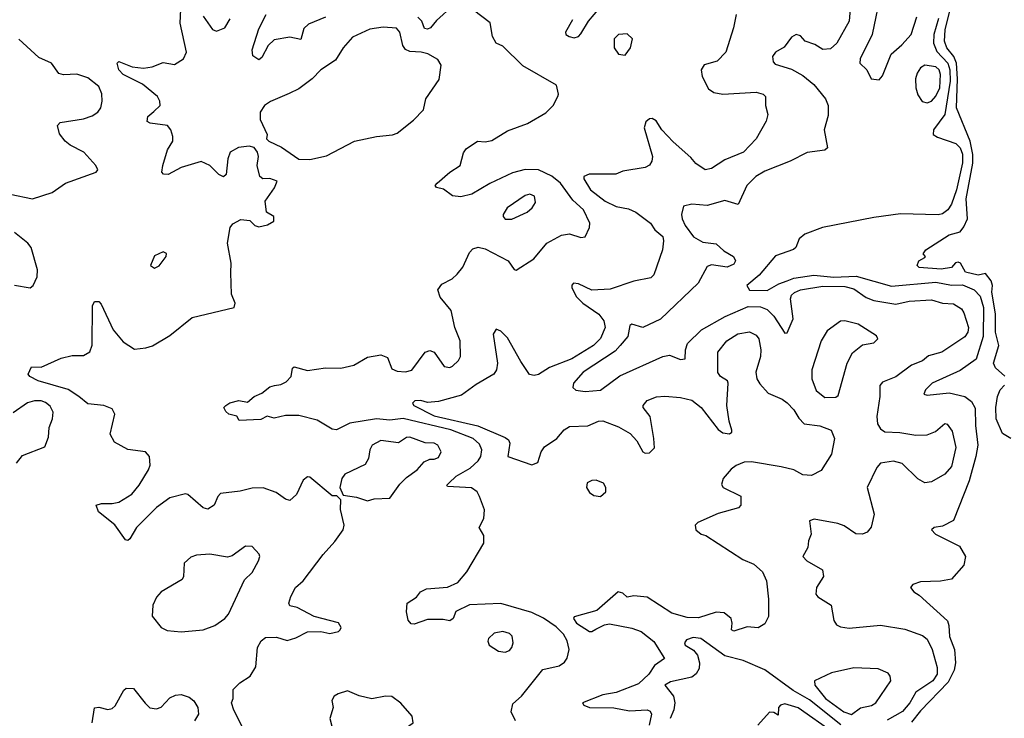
# Model space of a CAD drawing. Extents: x 1603745 to 1745082, y 385868 to 533966.
# Tile 539 of 646: x 1631048 to 1635483, y 493066 to 496211. Entities that reach past the tile are written whole.
import ezdxf

# ---------------------------------------------------------------- set-up
doc = ezdxf.new("R2010")
doc.units = 0

msp = doc.modelspace()

# ---------------------------------------------------------------- linework, layer by layer
at = {"layer": '0CON20XD'}
for points in [[(1634796.8, 496355), (1634784.2, 496204.2), (1634728.5, 496105), (1634699.8, 496080.2), (1634665, 496076.5), (1634629.9, 496099.9), (1634586, 496115), (1634565, 496138), (1634545, 496144.4), (1634525, 496132.2), (1634492.1, 496087.9), (1634452.7, 496065), (1634439.5, 496045), (1634441.5, 496021.5), (1634450.9, 496010.9), (1634525, 495988.8), (1634575, 495960), (1634625, 495919.6), (1634677.8, 495855), (1634690.3, 495825), (1634689.3, 495780.7), (1634671.4, 495715), (1634686.2, 495635), (1634675, 495624.4), (1634595, 495613.8), (1634518, 495575), (1634405, 495529.6), (1634364.4, 495505), (1634322.9, 495465), (1634285, 495379.2), (1634225, 495397.5), (1634145, 495374.4), (1634075, 495381.1), (1634037.5, 495372.5), (1634028.6, 495335), (1634031.8, 495315), (1634045.4, 495285), (1634083.7, 495233.7), (1634125, 495209.4), (1634185, 495202.7), (1634220.4, 495170.4), (1634263.1, 495145), (1634273.1, 495125), (1634265, 495111.4), (1634235, 495096.9), (1634165, 495107.8), (1634145, 495100.6), (1634104.4, 495025), (1633935, 494863.3), (1633855, 494825.8), (1633805, 494840.5), (1633795.8, 494835), (1633787.1, 494785), (1633752.8, 494745), (1633731, 494719), (1633585.6, 494625), (1633543.3, 494575), (1633540, 494555), (1633553.6, 494543.6), (1633595, 494538), (1633665, 494542.7), (1633752.1, 494607.9), (1633945, 494694.8), (1633975, 494700.3), (1634025, 494681.8), (1634045, 494684.4), (1634047.5, 494725), (1634056.5, 494753.5), (1634119, 494815), (1634226.1, 494875), (1634329.9, 494920.1), (1634385, 494918.7), (1634415, 494905.8), (1634445, 494876.4), (1634495, 494800), (1634505, 494801.9), (1634532.7, 494865), (1634520.6, 494955), (1634525, 494970.6), (1634537.5, 494982.5), (1634565, 494994.8), (1634665, 495011.9), (1634765, 495009.8), (1634805, 494999.8), (1634861.1, 494961.1), (1634895, 494946.7), (1634995, 494930), (1635055, 494944.6), (1635155, 494950.7), (1635205, 494935.3), (1635255, 494932.8), (1635289.7, 494909.7), (1635301.3, 494891.3), (1635321.1, 494825), (1635319.4, 494805), (1635305, 494782.9), (1635201.9, 494715), (1635142.2, 494697.8), (1635114.3, 494675), (1635064.7, 494655.3), (1634995, 494603.8), (1634935, 494580), (1634921.8, 494565), (1634922.5, 494515), (1634909.6, 494425), (1634912.2, 494392.2), (1634925, 494369.2), (1634945, 494355.8), (1635012.3, 494352.3), (1635085, 494340), (1635135, 494342.2), (1635172.7, 494357.3), (1635215, 494393.3), (1635225, 494390), (1635248.7, 494358.7), (1635265.4, 494285), (1635245, 494199.2), (1635215, 494164.5), (1635155, 494130.6), (1635125.7, 494125.7), (1635094, 494144), (1635023, 494213), (1634984.3, 494224.3), (1634925, 494214.3), (1634908.9, 494195), (1634865.6, 494104.4), (1634897.1, 493985), (1634883, 493927), (1634865, 493904), (1634845, 493894.4), (1634815, 493895.8), (1634762, 493932), (1634733.6, 493943.6), (1634627, 493963), (1634606, 493955), (1634613.1, 493895), (1634601.2, 493865), (1634598, 493835), (1634576, 493795), (1634594.2, 493775), (1634664.6, 493734.6), (1634668.5, 493705), (1634637.5, 493655), (1634634.2, 493625), (1634643.2, 493613.2), (1634703.8, 493575), (1634715.6, 493505.6), (1634726.9, 493486.9), (1634745, 493477.1), (1634785, 493471.4), (1634925, 493485.3), (1635035, 493467.8), (1635115, 493438.9), (1635135, 493421.9), (1635158.5, 493375), (1635180, 493295), (1635180, 493265), (1635161.2, 493235), (1635085, 493183.5), (1635057.8, 493135), (1635025, 493097), (1634955, 493057.2)], [(1634928.2, 496341.8), (1634887.6, 496145), (1634834.6, 496035), (1634832.9, 496015), (1634863.3, 495985), (1634883.3, 495945), (1634918.8, 495941.2), (1634935, 495958.8), (1634973.8, 496056.2), (1635022.2, 496097.8), (1635063.9, 496145), (1635088.6, 496225)], [(1632041.5, 494088.5), (1631952.3, 494077.7), (1631940.6, 494065), (1631925, 494026.2), (1631895, 494008), (1631875, 494014), (1631805, 494073.8), (1631795, 494076), (1631725, 494058.8), (1631663.8, 494015), (1631574.4, 493925), (1631545, 493874), (1631535, 493866.2), (1631525, 493868.8), (1631477.6, 493937.6), (1631403.8, 493995), (1631393.3, 494025), (1631417.5, 494032.5), (1631465, 494032.5), (1631495, 494039.5), (1631553.1, 494075), (1631586.2, 494115), (1631628.2, 494185), (1631635.4, 494205.4), (1631633.1, 494245), (1631615, 494265.6), (1631535, 494275.8), (1631475, 494308.8), (1631455.4, 494345.4), (1631476.7, 494435), (1631465, 494459.4), (1631426.7, 494475), (1631355, 494481.5), (1631315, 494515.3), (1631266.8, 494546.8), (1631131.2, 494585), (1631093.8, 494605), (1631086.7, 494615), (1631102, 494648), (1631145, 494647.1), (1631235, 494687.1), (1631285, 494699.1), (1631335, 494699.6), (1631364, 494716), (1631374.7, 494745.3), (1631376.4, 494923.6), (1631385, 494942.5), (1631405, 494943.3), (1631415, 494931.2), (1631468.9, 494815), (1631515, 494760.9), (1631565, 494728.1), (1631616.6, 494733.4), (1631647.2, 494742.8), (1631725, 494790), (1631825, 494870), (1632013.8, 494915), (1632019.2, 494935), (1632002.5, 494975), (1631999.1, 495070.9), (1632001.4, 495115), (1631984.4, 495205), (1631995.8, 495275), (1632008.3, 495291.7), (1632045, 495312.5), (1632085, 495307.5), (1632107.5, 495285), (1632125, 495278.8), (1632165, 495288), (1632193.3, 495305), (1632192.5, 495325), (1632160, 495345), (1632154, 495395), (1632195.8, 495455), (1632207.5, 495485), (1632175, 495496.2), (1632144.2, 495494.2), (1632130, 495505), (1632118.6, 495555), (1632124.2, 495595), (1632120, 495615), (1632105, 495636.2), (1632081.7, 495641.7), (1632033.6, 495636.4), (1631995.8, 495615), (1631985.6, 495585), (1631978.8, 495515), (1631966.4, 495503.6), (1631945, 495513.8), (1631905.4, 495555.4), (1631865, 495572.5), (1631775, 495545.6), (1631716.7, 495515), (1631695.6, 495515.6), (1631688.6, 495525), (1631692.9, 495555), (1631714.5, 495625), (1631738.6, 495665), (1631738.6, 495685), (1631729.5, 495715), (1631714.7, 495734.7), (1631635.7, 495745.7), (1631623.1, 495753.1), (1631625.7, 495775), (1631651.9, 495798.1), (1631681.1, 495825), (1631680, 495845), (1631669.6, 495865), (1631601.8, 495921.8), (1631514.5, 495965), (1631494.6, 495985), (1631487.5, 496015), (1631495, 496022.5), (1631555, 495998.9), (1631606.3, 495993.7), (1631645, 495999.4), (1631695, 496018.1), (1631745, 496010), (1631785.6, 496035), (1631799.2, 496065), (1631770.9, 496195), (1631775, 496290)], [(1633282.1, 493055), (1633261.8, 493095), (1633268.8, 493131.2), (1633308.5, 493165), (1633404.3, 493285), (1633478, 493302), (1633501.8, 493318.2), (1633513.7, 493336.3), (1633523.3, 493375), (1633513.8, 493415), (1633498.2, 493445), (1633465, 493477.4), (1633407, 493517), (1633355, 493541.7), (1633215, 493583.3), (1633073.8, 493576.2), (1633013.3, 493546.7), (1633001.2, 493515), (1632985.8, 493504.2), (1632955, 493511.1), (1632885, 493511.1), (1632825, 493490), (1632812, 493492), (1632797.7, 493507.7), (1632790, 493545), (1632793.3, 493585), (1632835, 493611.2), (1632853.9, 493636.1), (1632881.2, 493648.8), (1632975, 493656.9), (1633022.2, 493677.8), (1633062.9, 493725), (1633139.2, 493855), (1633138.8, 493888.8), (1633118, 493925), (1633138.6, 493965), (1633141.9, 494005), (1633120, 494065), (1633108.5, 494085), (1633083, 494103), (1632975, 494110), (1632972.5, 494115), (1632980.5, 494125), (1633014.3, 494155.7), (1633077.1, 494192.9), (1633112.7, 494225), (1633125.9, 494245), (1633130.4, 494275), (1633119.7, 494299.7), (1633090.8, 494325), (1632990, 494365), (1632775, 494416.1), (1632715, 494408.8), (1632655, 494414.5), (1632535.5, 494394.5), (1632475, 494364.5), (1632455, 494367.3), (1632388.1, 494408.1), (1632305, 494429.5), (1632245, 494428.8), (1632195, 494417.5), (1632163.4, 494426.6), (1632135, 494411.4), (1632037.5, 494407.5), (1632026.2, 494426.2), (1631990, 494435), (1631977, 494447), (1631967.5, 494465), (1631976.7, 494475), (1631995, 494486.5), (1632035, 494497.5), (1632075, 494490), (1632104, 494515), (1632139.7, 494530.3), (1632175, 494558.2), (1632195.4, 494564.6), (1632225, 494569.4), (1632248.9, 494581.1), (1632270.9, 494605), (1632277.7, 494642.3), (1632285, 494648.8), (1632345, 494631.3), (1632425, 494644), (1632495, 494642.1), (1632553.8, 494656.2), (1632615, 494691.5), (1632675, 494701.9), (1632705, 494690.8), (1632725, 494638.8), (1632748.3, 494628.3), (1632785.6, 494625.6), (1632815, 494633.1), (1632875, 494714), (1632895, 494722.5), (1632915, 494714), (1632960.4, 494650.4), (1632985, 494645.6), (1632998.1, 494651.9), (1633025, 494677.1), (1633034.5, 494695), (1633032.9, 494765), (1633007.8, 494825), (1632991.7, 494901.7), (1632942.8, 494962.8), (1632932.2, 494995), (1632949.5, 495020.5), (1632995.7, 495044.3), (1633019.1, 495065), (1633043.6, 495096.4), (1633075, 495163.8), (1633089.7, 495180.3), (1633112.9, 495187.1), (1633145, 495180.4), (1633248, 495125), (1633275, 495086.7), (1633285, 495084), (1633364.4, 495135), (1633421.9, 495205), (1633488.9, 495241.1), (1633525, 495246.9), (1633575, 495231.2), (1633595, 495233.3), (1633614.4, 495275.6), (1633616.7, 495295), (1633587.9, 495355), (1633539, 495399), (1633484.7, 495475), (1633445, 495507.6), (1633385, 495535.3), (1633325, 495537.1), (1633268, 495522), (1633166.3, 495473.7), (1633085, 495425.7), (1633035, 495414), (1632998.3, 495418.3), (1632957.7, 495447.7), (1632926.4, 495456.4), (1632920, 495465), (1632928.8, 495475), (1632985, 495524.2), (1633032, 495555), (1633047.7, 495612.3), (1633059.5, 495630.5), (1633110, 495665), (1633145, 495661.4), (1633175, 495666.9), (1633245, 495710.6), (1633335.4, 495744.6), (1633417.9, 495792.1), (1633450.8, 495825), (1633472.5, 495865), (1633475.7, 495875.7), (1633466.4, 495916.4), (1633315, 496003.3), (1633225, 496092), (1633195, 496106), (1633177.5, 496135), (1633166.9, 496196.9), (1633055, 496282.9)], [(1633002.8, 496277.2), (1632925, 496207.2), (1632898.2, 496175), (1632885, 496168.4), (1632872.2, 496172.2), (1632860, 496205), (1632842.1, 496222.1)], [(1633538.6, 496211.4), (1633506, 496155), (1633508.8, 496145), (1633523.8, 496135), (1633545, 496130), (1633564.5, 496135.5), (1633575, 496147.1), (1633610.5, 496205), (1633660.8, 496265)], [(1631875, 496227.5), (1631916.8, 496166.8), (1631935, 496159.2), (1631972, 496175), (1631995.6, 496215)], [(1632425, 496223.3), (1632348.5, 496191.5), (1632328.6, 496171.4), (1632315, 496122.5), (1632265, 496133.3), (1632195, 496121.3), (1632166.9, 496095), (1632138.7, 496041.3), (1632125, 496031.2), (1632099.1, 496049.1), (1632095.6, 496075), (1632125, 496170), (1632158.8, 496235)], [(1634275.3, 496234.7), (1634263.1, 496175), (1634228.5, 496065), (1634189.2, 496025), (1634131.5, 496008.5), (1634118.2, 495985), (1634122.2, 495955), (1634150.2, 495900.2), (1634175, 495884.3), (1634215, 495875.7), (1634365, 495885.4), (1634396.8, 495876.8), (1634408.1, 495865), (1634408.1, 495825), (1634418.6, 495785), (1634410.8, 495755), (1634365.5, 495675), (1634308.2, 495615), (1634225, 495580.8), (1634165, 495541.3), (1634135, 495535.5), (1634094.1, 495564.1), (1634071.2, 495591.2), (1633991, 495661), (1633940, 495715), (1633915, 495756), (1633897, 495767), (1633885, 495764.3), (1633869.1, 495750.9), (1633861.4, 495725), (1633898, 495595), (1633895.9, 495574.1), (1633885, 495555.7), (1633865, 495546.5), (1633765, 495528.9), (1633733.6, 495516.4), (1633613.9, 495516.1), (1633590, 495505), (1633588.8, 495495), (1633619.2, 495445), (1633685.3, 495395), (1633735, 495371), (1633790.4, 495360.4), (1633823.5, 495345), (1633889.4, 495295), (1633908.6, 495265), (1633944.4, 495235), (1633948.5, 495215), (1633942.9, 495175), (1633905, 495063.3), (1633890.5, 495049.5), (1633815, 495034.5), (1633707.6, 494997.6), (1633625, 494993.4), (1633565, 495022.1), (1633543.3, 495025), (1633535, 495016.7), (1633534.5, 495005), (1633555.3, 494965), (1633585, 494935.8), (1633656.2, 494885), (1633679.3, 494855), (1633684.7, 494825), (1633665, 494776.5), (1633632.1, 494745), (1633535, 494684.7), (1633435, 494644.7), (1633385, 494613.6), (1633365, 494609.1), (1633344.4, 494614.4), (1633305, 494671.9), (1633245, 494778.9), (1633215, 494808.6), (1633195, 494818), (1633180.9, 494795), (1633200.9, 494665), (1633195.5, 494634.5), (1633183.8, 494615), (1633105, 494569.3), (1633039, 494521), (1632935, 494492.7), (1632885, 494487.7), (1632855, 494496.9), (1632827.5, 494495), (1632818, 494485), (1632824.2, 494475), (1632915, 494427.3), (1633112.5, 494382.5), (1633235, 494330.6), (1633249.7, 494319.7), (1633256.1, 494305), (1633247.1, 494245), (1633355, 494207.1), (1633382.7, 494217.3), (1633397.5, 494265), (1633411.6, 494288.4), (1633467.5, 494325), (1633501.2, 494365), (1633525, 494380), (1633607.4, 494382.6), (1633655, 494404.3), (1633675, 494405.5), (1633745, 494378.7), (1633798.2, 494348.2), (1633828.1, 494315), (1633855, 494266.2), (1633865, 494260), (1633885, 494260.8), (1633906.9, 494283.1), (1633904.5, 494325.5), (1633887.8, 494425), (1633856.9, 494465), (1633856.9, 494475), (1633875, 494497.5), (1633917, 494513), (1633954.3, 494515.7), (1634025, 494510.9), (1634075, 494498.2), (1634117.5, 494465), (1634195, 494365.6), (1634215, 494350.8), (1634245, 494346.7), (1634255.8, 494354.2), (1634256.1, 494363.9), (1634243.2, 494403.2), (1634233.2, 494475), (1634240, 494575), (1634235.9, 494585.9), (1634204.4, 494605), (1634192.7, 494622.7), (1634192.7, 494715), (1634233.1, 494765), (1634282.7, 494797.3), (1634335, 494805.4), (1634365, 494790.8), (1634376.9, 494775), (1634386.4, 494725), (1634384.4, 494695), (1634363.5, 494625), (1634369.2, 494595), (1634382.2, 494572.2), (1634419.4, 494529.4), (1634483, 494503), (1634505, 494485.7), (1634535.3, 494455.3), (1634557.4, 494417.4), (1634581.4, 494391.4), (1634652.9, 494382.9), (1634703.9, 494363.9), (1634718, 494325), (1634704.3, 494255), (1634658.2, 494181.8), (1634615, 494158.9), (1634575, 494162.7), (1634535, 494184.4), (1634477.6, 494197.6), (1634345, 494220.6), (1634311.3, 494218.7), (1634275, 494204), (1634252.4, 494187.6), (1634216.2, 494145), (1634209.3, 494119.3), (1634217.5, 494105), (1634295.9, 494065.9), (1634296.7, 494025), (1634285.9, 494014.1), (1634195, 493988.6), (1634102.7, 493947.3), (1634091.2, 493935), (1634093.8, 493915), (1634117.5, 493895), (1634138.5, 493888.5), (1634305, 493780.7), (1634355, 493759.6), (1634393.8, 493725), (1634412.1, 493685), (1634421.7, 493601.7), (1634420.5, 493525), (1634405, 493491.9), (1634375, 493473.5), (1634325, 493478.1), (1634265, 493458), (1634253.8, 493465), (1634256.9, 493495), (1634252.2, 493515), (1634220.9, 493540.9), (1634185, 493544.1), (1634105, 493518), (1634055, 493519.1), (1633985, 493540), (1633875, 493612), (1633815, 493617.5), (1633785, 493611.2), (1633765, 493628.8), (1633744, 493636), (1633648.3, 493551.7), (1633545, 493523.3), (1633542.5, 493515), (1633555.5, 493495), (1633615, 493457.3), (1633625, 493456.2), (1633642.9, 493467.1), (1633683, 493487), (1633705, 493490.9), (1633805, 493471.3), (1633846.9, 493456.9), (1633905, 493411.2), (1633952.5, 493335), (1633907, 493303), (1633882.5, 493265), (1633835, 493220.7), (1633735, 493181.7), (1633675, 493171.1), (1633584, 493135), (1633590, 493125), (1633615, 493114.8), (1633725, 493113.4), (1633795, 493098.9), (1633875, 493104.1), (1633888.2, 493098.2), (1633894.7, 493085), (1633883.7, 493035)], [(1635187.3, 496217.3), (1635166.1, 496145), (1635164, 496105), (1635178.9, 496068.9), (1635229.4, 496015), (1635237.3, 495985), (1635239, 495935), (1635215.9, 495784.1), (1635164.4, 495715.6), (1635163.3, 495695), (1635182.2, 495682.2), (1635265, 495654.2), (1635285, 495634.6), (1635295.3, 495605.3), (1635295, 495566.9), (1635268.1, 495445), (1635245, 495380.6), (1635228.5, 495355), (1635205, 495337.9), (1635185, 495332.5), (1635015, 495338), (1634895, 495321.1), (1634664.2, 495275), (1634584.3, 495245), (1634559.1, 495225), (1634543.8, 495186.2), (1634533.9, 495176.1), (1634452.1, 495147.9), (1634378.7, 495061.3), (1634324, 495015), (1634335, 494994), (1634415, 494992.2), (1634467.7, 495022.3), (1634504.8, 495035.2), (1634535, 495047.9), (1634625, 495060.4), (1634715, 495052.5), (1634816.3, 495056.3), (1634975, 495011), (1635175, 495029.6), (1635245, 495016.5), (1635295, 495017.9), (1635346.7, 494995), (1635375, 494967.3), (1635389.5, 494915), (1635387.5, 494785), (1635356.6, 494683.4), (1635285, 494631.6), (1635158.6, 494575), (1635127.5, 494545), (1635121.2, 494525), (1635135, 494521.5), (1635235, 494530.9), (1635304.8, 494514.8), (1635335, 494492.9), (1635351.7, 494461.7), (1635353, 494385), (1635363.3, 494295), (1635355.4, 494244.6), (1635324.4, 494135), (1635253.8, 493956.2), (1635205, 493931.4), (1635166.7, 493925), (1635155.8, 493915), (1635173.1, 493895), (1635280.7, 493840.7), (1635308.1, 493795), (1635301.4, 493755), (1635245, 493691.9), (1635195, 493682.7), (1635105, 493680.8), (1635070.9, 493669.1), (1635061.2, 493655), (1635075.6, 493635.6), (1635100.2, 493620.2), (1635227.2, 493505), (1635233.8, 493483.8), (1635235.8, 493435), (1635258.1, 493375), (1635263.7, 493315), (1635257.6, 493282.4), (1635230.9, 493229.1), (1635105, 493099.7), (1635065, 493048.2)], [(1635485, 494606.2), (1635443.8, 494643.8), (1635434.6, 494664.6), (1635458.5, 494745), (1635442.8, 494805), (1635443, 494887), (1635426.5, 494985), (1635430.2, 495015), (1635424.4, 495035), (1635398.8, 495068.8), (1635365, 495061.8), (1635307.9, 495075), (1635286.5, 495115), (1635275, 495119.5), (1635263.6, 495116.4), (1635245, 495095.8), (1635198.3, 495088.3), (1635100, 495095), (1635091.2, 495105), (1635097.5, 495125), (1635125, 495140), (1635127.5, 495145), (1635117.5, 495157.5), (1635130, 495175), (1635235, 495243.2), (1635283.6, 495256.4), (1635300.6, 495279.4), (1635316.9, 495315), (1635310.6, 495405), (1635340.6, 495565), (1635341.4, 495605), (1635330, 495665), (1635267.2, 495815), (1635272.3, 495945), (1635267.9, 496015), (1635255.7, 496045.7), (1635224, 496085), (1635213.6, 496115), (1635217.1, 496165), (1635236.3, 496245)], [(1632355, 495582.5), (1632430.9, 495599.1), (1632556.7, 495665), (1632655, 495686.2), (1632727.4, 495692.6), (1632748.9, 495701.1), (1632821.5, 495758.5), (1632867.1, 495805), (1632877.8, 495855), (1632937.6, 495942.4), (1632946.2, 496006.2), (1632932, 496032), (1632887.3, 496057.3), (1632855.9, 496065.9), (1632805, 496067.6), (1632786.6, 496076.6), (1632774.7, 496095), (1632760.4, 496155), (1632745, 496172.7), (1632685, 496177.7), (1632625, 496169.1), (1632546.9, 496133.1), (1632505.7, 496084.3), (1632470.8, 496029.2), (1632405, 495985.4), (1632365.3, 495944.7), (1632305, 495899.4), (1632261.5, 495878.5), (1632177.4, 495842.6), (1632151.4, 495825), (1632131.1, 495795), (1632132, 495762), (1632163.3, 495695), (1632160, 495675), (1632171.2, 495665), (1632227, 495637), (1632305, 495584), (1632355, 495582.5)], [(1631005, 495425.6), (1631105.8, 495404.2), (1631195, 495434), (1631254.1, 495475.9), (1631392.5, 495525), (1631400, 495535), (1631391.2, 495555), (1631337.8, 495615), (1631276.4, 495646.4), (1631252.9, 495665), (1631227, 495697), (1631218, 495735), (1631230.9, 495749.1), (1631335, 495765.7), (1631375, 495778.1), (1631400, 495795), (1631414.4, 495815), (1631420, 495845), (1631417.7, 495877.7), (1631405, 495911.2), (1631355, 495950), (1631305, 495965.6), (1631245, 495963.1), (1631225, 495969.2), (1631191.4, 496015), (1631135, 496041.9), (1631045, 496124.3)], [(1633775, 496052), (1633800, 496085), (1633808.8, 496125), (1633785, 496148), (1633745, 496144), (1633726, 496125), (1633725.8, 496085), (1633745, 496056), (1633775, 496052)], [(1635135, 495837.1), (1635155, 495844.4), (1635175, 495866.5), (1635193, 495905), (1635196.3, 495965), (1635189.8, 495985), (1635175, 495999.3), (1635125, 496005.9), (1635105.2, 495994.8), (1635090.1, 495969.9), (1635083.3, 495945), (1635084.6, 495905), (1635092.9, 495872.9), (1635113.2, 495843.2), (1635135, 495837.1)], [(1633235, 495312.9), (1633265, 495313.6), (1633334, 495345), (1633357.1, 495365), (1633371.8, 495388.2), (1633366.8, 495416.8), (1633345.3, 495425.3), (1633325, 495419.3), (1633243.3, 495365), (1633225.8, 495335), (1633226, 495325), (1633235, 495312.9)], [(1631025, 495016.5), (1631095, 495004.4), (1631109.4, 495015), (1631126.4, 495053.6), (1631128.1, 495085), (1631099.3, 495185), (1631085, 495205.4), (1631025, 495253.5)], [(1631655, 495093.3), (1631676.4, 495103.6), (1631707.5, 495145), (1631709.3, 495159.3), (1631695, 495166.7), (1631655, 495147.5), (1631637.5, 495105), (1631655, 495093.3)], [(1634675, 494510), (1634725, 494512.5), (1634735, 494520), (1634775.5, 494665), (1634798.6, 494711.4), (1634845, 494747.5), (1634895, 494756.2), (1634913.8, 494775), (1634908.1, 494788.1), (1634825, 494840), (1634765, 494856.2), (1634745, 494854), (1634685, 494811.2), (1634657.8, 494765), (1634616.9, 494635), (1634616.8, 494595), (1634635, 494542.5), (1634675, 494510)], [(1635512.5, 494325), (1635475, 494347.5), (1635446.1, 494413.9), (1635444.4, 494465), (1635452, 494515), (1635464.2, 494545), (1635484.1, 494565.9)], [(1631033.3, 494215), (1631061.5, 494248.5), (1631161.2, 494288.8), (1631177.9, 494332.1), (1631181.1, 494375), (1631196.4, 494415), (1631199.1, 494445), (1631185, 494470.6), (1631165, 494487.7), (1631145, 494495.3), (1631115, 494495.3), (1631084.2, 494485.8), (1631019.2, 494440.8)], [(1632615, 494045.8), (1632645, 494054.4), (1632715, 494057.5), (1632760.2, 494119.8), (1632790.1, 494149.9), (1632838.9, 494185), (1632869.8, 494220.2), (1632895, 494232.5), (1632915, 494232), (1632935, 494240), (1632946.2, 494265), (1632932, 494295), (1632914.4, 494304.4), (1632875, 494306.5), (1632805, 494332.2), (1632790.5, 494329.5), (1632753.8, 494306.2), (1632675, 494316.2), (1632636, 494295), (1632625.6, 494275), (1632620, 494235), (1632605, 494209.4), (1632512.5, 494165), (1632500, 494145), (1632490, 494105), (1632505, 494070), (1632565, 494062), (1632615, 494045.8)], [(1632055, 493020), (1632013, 493103), (1632002.5, 493135), (1632010, 493155), (1632010, 493195), (1632040, 493225), (1632086, 493255), (1632112.2, 493297.8), (1632118.8, 493385), (1632135.7, 493414.3), (1632155, 493430), (1632205, 493431.2), (1632253.6, 493416.4), (1632291.7, 493428.3), (1632345, 493456), (1632405, 493456.2), (1632445, 493447.5), (1632485, 493457.5), (1632492.5, 493465), (1632496.7, 493475), (1632485, 493496.2), (1632375, 493524.2), (1632297.5, 493565), (1632265, 493572.5), (1632261.2, 493585), (1632269.2, 493615), (1632291.1, 493655), (1632324.6, 493685.4), (1632415, 493803.8), (1632468.3, 493861.7), (1632505.8, 493915), (1632509.2, 493935), (1632493.6, 494006.4), (1632495, 494050), (1632477.5, 494067.5), (1632455, 494067.5), (1632355, 494152), (1632345, 494152.5), (1632325, 494138), (1632295, 494074), (1632265, 494046), (1632245, 494052), (1632203.1, 494083.1), (1632145, 494102.9), (1632095, 494101.5), (1632041.5, 494088.5)], [(1633665, 494064.2), (1633688, 494085), (1633688.6, 494105), (1633678, 494125), (1633645, 494138.6), (1633625, 494136.9), (1633604.6, 494125.4), (1633600.6, 494105), (1633615, 494082), (1633635, 494069.2), (1633665, 494064.2)], [(1631775, 493455.4), (1631875, 493463.7), (1631926.6, 493483.4), (1631972.3, 493515), (1631989.3, 493535), (1632060.7, 493689.3), (1632095, 493722), (1632123.3, 493775), (1632130, 493795), (1632126.7, 493805), (1632095, 493840), (1632065, 493841.4), (1632005, 493798.1), (1631985, 493791.1), (1631905, 493804.6), (1631845, 493800.5), (1631818.6, 493791.4), (1631789.5, 493765), (1631786.7, 493705), (1631779.4, 493690.6), (1631685, 493635.6), (1631665, 493612), (1631647.5, 493575), (1631645.6, 493525.6), (1631685, 493474.4), (1631711.9, 493461.9), (1631775, 493455.4)], [(1633235, 493363.5), (1633255, 493371.9), (1633265.6, 493385), (1633271.1, 493405), (1633266.2, 493436.2), (1633255, 493447.8), (1633225, 493456.7), (1633185, 493450), (1633160.6, 493425), (1633157.3, 493412.7), (1633163.1, 493395), (1633205, 493367.8), (1633235, 493363.5)], [(1634747.2, 493037.2), (1634605, 493149.7), (1634531.6, 493191.6), (1634405, 493284.3), (1634306.5, 493326.5), (1634225, 493347), (1634115.5, 493425.5), (1634081, 493429), (1634051.5, 493418.5), (1634042.5, 493405), (1634045.6, 493395), (1634083.4, 493373.4), (1634100.8, 493350.8), (1634110.9, 493315), (1634109.2, 493290.8), (1634095, 493266.2), (1634075, 493251.9), (1633979.2, 493230.8), (1633954.4, 493215), (1633993.5, 493165), (1633999.3, 493135), (1633995.2, 493104.8), (1633977.9, 493065)], [(1634795, 493082.5), (1634835, 493113.6), (1634885, 493124.2), (1634904, 493136), (1634971.4, 493235), (1634969.2, 493255), (1634959.4, 493269.4), (1634915, 493289.2), (1634805, 493293.5), (1634705, 493270), (1634627.5, 493235), (1634630, 493215), (1634677.9, 493155), (1634759.6, 493095), (1634795, 493082.5)], [(1631374.5, 493045), (1631385, 493112.5), (1631404.2, 493115.8), (1631445, 493105.6), (1631465, 493110), (1631478.3, 493121.7), (1631517.7, 493192.3), (1631528.3, 493201.7), (1631560.5, 493200.5), (1631614.1, 493134.1), (1631635, 493113.8), (1631665, 493108), (1631685, 493116.7), (1631725, 493158.8), (1631749.5, 493170.5), (1631775, 493173.8), (1631811.7, 493161.7), (1631833.3, 493145), (1631850, 493115), (1631853.3, 493085), (1631835.7, 493054.3)], [(1632547, 492967), (1632585, 492971.9), (1632635, 492998.9), (1632725, 493005.6), (1632790, 493025), (1632820, 493045), (1632816, 493075), (1632765, 493134.2), (1632724.1, 493164.1), (1632696, 493166), (1632635, 493153.1), (1632577.1, 493167.1), (1632525, 493188.9), (1632483.4, 493176.6), (1632464.2, 493165), (1632454.5, 493145.5), (1632460, 493115), (1632445.8, 493065), (1632455.8, 493025), (1632472.4, 493002.4), (1632505, 492976), (1632547, 492967)], [(1634712.1, 493002.1), (1634555, 493113.8), (1634495, 493130.6), (1634474.4, 493125.6), (1634466.2, 493115), (1634465, 493080), (1634445, 493092.5), (1634425, 493093.3), (1634372.5, 493035)]]:
    msp.add_lwpolyline(points, dxfattribs=at)

doc.saveas('drawing.dxf')
